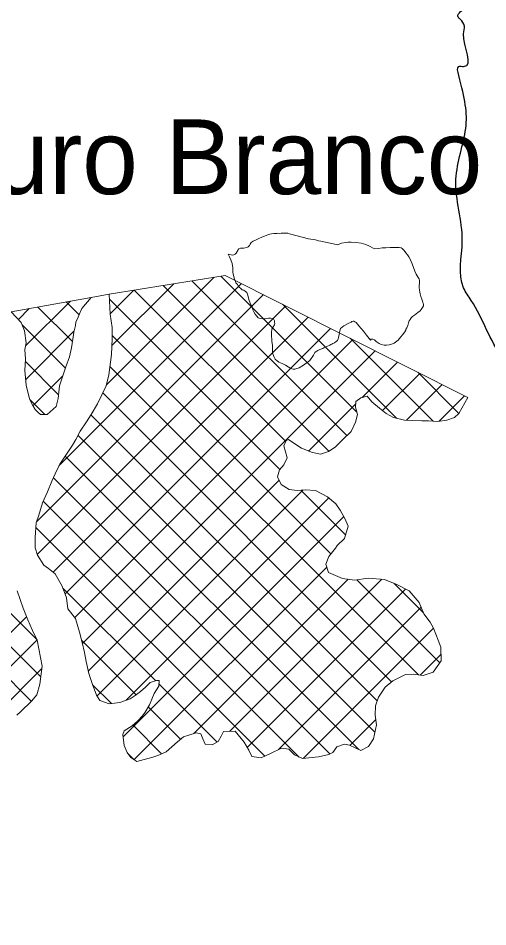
# Model space of a CAD drawing. Extents: x -1643653 to 4543381, y 1624270 to 13878484.
# Drawn here: x 681161 to 684302, y 8982407 to 8988487 of the extents above; entities that cross this region are included whole.
import ezdxf

# ---------------------------------------------------------------- set-up
doc = ezdxf.new("R2010")
doc.units = 0
doc.header["$LTSCALE"] = 200
doc.linetypes.add('LONG_DASH_SHORT_DASH', pattern=[9.9, 6, -1.2, 1.5, -1.2])
for name, color, linetype, lineweight in [('1', 7, 'Continuous', 13), ('24', 7, 'Continuous', 25), ('29', 7, 'Continuous', 13), ('7', 7, 'LONG_DASH_SHORT_DASH', 60)]:
    doc.layers.add(name, color=color, linetype=linetype, lineweight=lineweight)
doc.layers.add('41', color=7, linetype='Continuous')

msp = doc.modelspace()

# ---------------------------------------------------------------- linework, layer by layer
at = {"layer": '1', "lineweight": 25}
msp.add_spline([(814781, 9009175.5), (814787.2, 9009173.4), (814796.9, 9009173.4), (814799.4, 9009172.4), (814805.1, 9009174.5), (814805.6, 9009176.5), (814811.7, 9009179.5), (814811.7, 9009179.5), (814801.5, 9009181), (814790.7, 9009181.5), (814784.1, 9009183.1), (814777.4, 9009185.1), (814778.4, 9009175.5)], degree=3, dxfattribs=at)
at = {"layer": '24'}
msp.add_spline([(687252.8, 8980199.7), (687166.4, 8980215.3), (687101.2, 8980261.9), (687040.7, 8980308.5), (686970.8, 8980317.8), (686901, 8980317.8), (686742.7, 8980252.6), (686575, 8980285.2), (686332.9, 8980415.6), (686239.8, 8980462.2), (686267.7, 8980560.1), (686249.1, 8980648.6), (686319, 8980867.6), (686603, 8981398.7), (686663.5, 8981524.5), (686724, 8981794.7), (686910.3, 8982102.2), (686952.2, 8982386.4), (686942.9, 8982470.3), (686854.4, 8982554.2), (686873, 8982684.6), (686868.4, 8982926.9), (686789.2, 8983094.6), (686770.6, 8983220.4), (686770.6, 8983276.3), (686649.6, 8983392.8), (686528.5, 8983527.9), (686481.9, 8983644.4), (686337.6, 8983709.6), (686104.8, 8983905.3), (686007, 8984026.5), (685834.7, 8984133.6), (685350.5, 8984748.6), (685266.7, 8984851.1), (685215.5, 8985102.7), (685103.7, 8985419.5), (684959.4, 8985615.2), (684717.3, 8985927.4), (684400.6, 8986216.2), (684191.1, 8986598.3), (684139.9, 8986682.2), (684130.6, 8986994.3), (684088.7, 8987409), (684153.8, 8987749.1), (684107.3, 8988103.2), (684107.3, 8988163.8), (684139.9, 8988163.8), (684139.9, 8988382.8), (684144.5, 8988434), (684116.6, 8988480.6), (684102.6, 8988494.6), (684144.5, 8988555.1), (684177.1, 8988713.5), (684186.5, 8988820.7), (684158.5, 8988895.2), (684144.5, 8989067.6), (684116.6, 8989361.2), (684093.3, 8989528.9), (684051.4, 8989761.8), (683823.3, 8990125.3), (683259.9, 8990786.8)], degree=3, dxfattribs=at)
at = {"layer": '29'}
for p, q in [((681750.7, 8986034.3), (682470.4, 8986753.9)), ((683359.4, 8985693.5), (682323, 8986729.9)), ((683425.7, 8985851.7), (682516, 8986761.4)), ((681433.5, 8985492.5), (682653.2, 8986712.2)), ((681776.6, 8986509.1), (681933.8, 8986666.4)), ((681787.9, 8986296), (682202.1, 8986710.2)), ((682949.9, 8985654), (681936.9, 8986666.9)), ((683238.7, 8985589.7), (682130, 8986698.4)), ((681114.6, 8986521.2), (681648.6, 8986618.9)), ((681285.4, 8985120), (682802.4, 8986637)), ((681648.6, 8986618.9), (681770.2, 8986639.7)), ((682911.4, 8985468), (681771.8, 8986607.6)), ((681162.5, 8986470.6), (681235.2, 8986543.3)), ((681210.4, 8986294), (681510, 8986593.6)), ((681288.3, 8984898.3), (682951.7, 8986561.8)), ((681523.7, 8986323.1), (681292.9, 8986553.9)), ((681568.2, 8986503.1), (681482.7, 8986588.6)), ((683691, 8985810.9), (682928.3, 8986573.6)), ((681394, 8984779.5), (683101, 8986486.5)), ((681476.7, 8986145.5), (681187.9, 8986434.4)), ((681211, 8986070.1), (681535.2, 8986394.2)), ((681474.3, 8984635.3), (683250.3, 8986411.3)), ((683252.7, 8984902.1), (681790, 8986364.8)), ((681540, 8984476.6), (683399.6, 8986336.1)), ((683935.1, 8985791.3), (683380.9, 8986345.5)), ((681590.8, 8984302.8), (683548.9, 8986260.9)), ((681431.2, 8985966.6), (681209, 8986188.8)), ((683462.1, 8985949.6), (683698.1, 8986185.7)), ((681288.1, 8984326.3), (679472.1, 8986142.3)), ((683838.2, 8984092.2), (681774.1, 8986156.2)), ((684108, 8985842.9), (683833.4, 8986117.5)), ((681248.5, 8983916.9), (679106.7, 8986058.7)), ((681311.3, 8984078.6), (679289.4, 8986100.5)), ((681258.7, 8985893.2), (681459, 8986093.6)), ((683597.9, 8985860.9), (683847.4, 8986110.4)), ((683758.4, 8985796.9), (683996.7, 8986035.2)), ((683658.5, 8984047.3), (681726.5, 8985979.4)), ((683975.9, 8985789.9), (684146, 8985960)), ((681338.9, 8985834.4), (681240.2, 8985933.1)), ((683103, 8985590.5), (683418.3, 8985905.9)), ((683561.7, 8983919.6), (681647.6, 8985833.7)), ((683546.6, 8983710.2), (681560.8, 8985696.1)), ((683438.7, 8983593.6), (681475, 8985557.3)), ((683244.3, 8983563.5), (681396.4, 8985411.4)), ((681629.8, 8984117.4), (682907.2, 8985394.7)), ((681687.6, 8983950.6), (683067.1, 8985330.1)), ((683350.1, 8985029.3), (683050.6, 8985328.8)), ((681884, 8983922.6), (683237.9, 8985276.4)), ((683040.3, 8983543), (681328.1, 8985255.2)), ((681863.8, 8983677.8), (683337.8, 8985151.8)), ((682810.5, 8983548.3), (681279.5, 8985079.3)), ((681936, 8983525.5), (683225, 8984814.5)), ((682333.5, 8983698.5), (683367.7, 8984732.7)), ((682574.3, 8983714.8), (683592.8, 8984733.3)), ((683981.3, 8984173.5), (683426, 8984728.9)), ((682081.2, 8984053.1), (681460.2, 8984674.1)), ((682691.4, 8983607.4), (683751.4, 8984667.4)), ((683870.5, 8984508.8), (683673.9, 8984705.4)), ((682901.2, 8983592.7), (683854.8, 8984546.3)), ((680031.5, 8983296.4), (681216.7, 8984481.5)), ((683066.5, 8983533.4), (683938, 8984405)), ((679529.2, 8982569.5), (681287.4, 8984327.7)), ((681950.3, 8983959.5), (681584.9, 8984324.9)), ((683848.3, 8984090.8), (683989.5, 8984231.9)), ((679696.7, 8982512.5), (681318.9, 8984134.7)), ((681784, 8983901.2), (681658.7, 8984026.5)), ((682490.9, 8983643.3), (682101.9, 8984032.4)), ((682247.4, 8983662.4), (682030.7, 8983879.1)), ((682120.2, 8983565.1), (681929.2, 8983756.1)), ((683378.2, 8983620.7), (683552.2, 8983794.7)), ((681933.7, 8983527.1), (681897.8, 8983563))]:
    msp.add_line(p, q, dxfattribs=at)
for points in [[(683843.7, 8986667.2), (683842.1, 8986684.8), (683842.9, 8986697.4), (683844.8, 8986713), (683844, 8986730.6), (683841.5, 8986743), (683836.8, 8986752.8), (683823.4, 8986775.1), (683813.5, 8986793.2), (683804.4, 8986817.8), (683795.7, 8986843.6), (683789.3, 8986858.7), (683783.3, 8986874.7), (683774, 8986891.1), (683764.9, 8986903.5), (683753.1, 8986916.6), (683741.6, 8986932.4), (683728.4, 8986946.4), (683721.8, 8986949.4), (683708.9, 8986952.4), (683684.5, 8986953.2), (683648.5, 8986951.6), (683620, 8986950.8), (683596.1, 8986949.7), (683570, 8986946.9), (683545.8, 8986943.9), (683534.9, 8986948.9), (683510.5, 8986962.1), (683485.7, 8986973.6), (683454.2, 8986982.4), (683421.8, 8986985.9), (683387.2, 8986988.7), (683367.7, 8986987.6), (683352, 8986986.5), (683322.6, 8986980.7), (683307.8, 8986975.8), (683298.9, 8986969.8), (683185.2, 8986995.8), (683169.5, 8986997.2), (683149.8, 8987003.9), (683102.3, 8987010.8), (682976, 8987043.3), (682963.8, 8987048.2), (682952.2, 8987049.6), (682937.6, 8987049.2), (682919.1, 8987048.7), (682910.8, 8987047.2), (682896.8, 8987048.7), (682889.5, 8987045.8), (682881.2, 8987046.2), (682871, 8987045.8), (682854, 8987043.8), (682842.8, 8987041.4), (682829.3, 8987038.1), (682808.1, 8987028.1), (682790.1, 8987022), (682771.2, 8987013.6), (682747.1, 8987002.7), (682732.7, 8986995.7), (682719.5, 8986985.6), (682712.9, 8986974.2), (682707.2, 8986965.9), (682698.9, 8986957.1), (682689.7, 8986951.8), (682670.8, 8986948.8), (682659.8, 8986947.5), (682647.6, 8986947.5), (682637.5, 8986943.5), (682630.9, 8986938.2), (682628.7, 8986933.4), (682618.6, 8986915.4), (682612.9, 8986907.6), (682603.7, 8986902.7), (682594, 8986901.8), (682584.8, 8986903.6), (682576.5, 8986905.8), (682564.5, 8986908.9), (682565.6, 8986907.1), (682574.8, 8986891), (682583.6, 8986869.7), (682591.4, 8986844.9), (682596.2, 8986816.3), (682596.7, 8986788.6), (682600.1, 8986764.8), (682606.6, 8986741.1), (682613.9, 8986725.1), (682617.3, 8986716.3), (682626.5, 8986704.7), (682632.4, 8986695), (682638.7, 8986687.7), (682650.3, 8986678.5), (682659.6, 8986670.2), (682668.8, 8986666.3), (682681, 8986658.1), (682690.2, 8986650.8), (682695, 8986640.6), (682698, 8986624.1), (682703.3, 8986604.7), (682713, 8986580.4), (682716.9, 8986569.2), (682725.2, 8986554.7)], [(681770.2, 8986639.7), (682545.9, 8986766.3), (684168.8, 8985948.5)], [(683767.4, 8986430.1), (683772.2, 8986447.6), (683775.1, 8986462.1), (683781.9, 8986470.9), (683789.2, 8986482), (683797.5, 8986491.3), (683810.1, 8986499.5), (683833.9, 8986517.5), (683849.5, 8986527.7), (683855.3, 8986536.9), (683865, 8986551.5), (683871.8, 8986562.2), (683871.2, 8986572.3), (683870.1, 8986578.3), (683867.3, 8986586.3), (683860.5, 8986606.8), (683853.6, 8986624.7), (683848.7, 8986643.6), (683843.7, 8986667.2)], [(681114.6, 8986521.2), (681181, 8986451.1), (681204.2, 8986394.6), (681214.3, 8986315.3), (681205.8, 8986269.5), (681209.8, 8986204.3), (681205.9, 8986129.1), (681214.4, 8986031.9), (681234.6, 8985949.9), (681241.9, 8985928), (681257.8, 8985894.6), (681274, 8985868.7), (681292.8, 8985851.8), (681310.4, 8985834.9), (681353.8, 8985834.1), (681414.7, 8985889.2), (681428.4, 8985941.3), (681437.6, 8986026.6), (681456.6, 8986086.3), (681479.4, 8986153.5), (681503.6, 8986222), (681517.5, 8986280.5), (681526.2, 8986340.3), (681533.4, 8986386.1), (681543.1, 8986430.6), (681547.4, 8986456.1), (681558, 8986476.3), (681570, 8986508), (681587.3, 8986544.7), (681648.6, 8986618.9)], [(681770.2, 8986639.7), (681776.7, 8986505.6), (681789.2, 8986417.3), (681790.4, 8986340.7), (681784.7, 8986237.4), (681767, 8986101.2), (681749.1, 8986027.5), (681692, 8985905.9), (681648.6, 8985835.3), (681617.1, 8985786), (681575.1, 8985723), (681546.1, 8985668.6), (681523.7, 8985629.4), (681438.5, 8985503.3), (681407.9, 8985437.5), (681386.7, 8985389.4), (681357.3, 8985318.4), (681322.8, 8985243.7), (681299.6, 8985161.2), (681282.1, 8985110.5), (681274, 8985012.3), (681275.3, 8984943.4), (681289.7, 8984893.4), (681331.9, 8984827.5), (681363.4, 8984804), (681407.5, 8984768.7), (681455.8, 8984686.2), (681483.8, 8984609.1), (681493.9, 8984534.9), (681545.1, 8984470.2), (681570.3, 8984377.8), (681589.4, 8984308.5), (681604.8, 8984241.9), (681616.5, 8984181.7), (681633, 8984102.3), (681656, 8984034.2), (681684, 8983955.9), (681707.6, 8983921), (681769.7, 8983899.5), (681841.4, 8983908.4), (681910.7, 8983931.4), (681943, 8983953.8), (681978, 8983981.3), (682011.7, 8984010), (682044.2, 8984042.6), (682086.5, 8984054.6), (682103.1, 8984054.3), (682101.1, 8984017.3), (682070.9, 8983968.1), (682038.9, 8983893.4), (682009.9, 8983842.8), (681992.9, 8983817.6), (681957.9, 8983783.8), (681924.1, 8983751.2), (681869.9, 8983717.7), (681861.8, 8983694.9), (681870.7, 8983619.4), (681890.3, 8983573.1), (681915.2, 8983539.5), (681954.3, 8983513.3), (682062, 8983542), (682094.1, 8983552.9), (682149.5, 8983578.7), (682227.2, 8983644.9), (682266.1, 8983678.7), (682352.1, 8983704), (682381.3, 8983698.4), (682394.8, 8983663.7), (682410.7, 8983628.9), (682457.9, 8983625.5), (682499.1, 8983647.7), (682517.6, 8983683.2), (682533.5, 8983713.5), (682611.4, 8983715.9), (682671.4, 8983643.4), (682702.3, 8983588), (682724.5, 8983546.7), (682785.6, 8983536.7), (682848.7, 8983566.2), (682922.1, 8983603.2), (682970.4, 8983594.7), (683009.3, 8983556.9), (683062.5, 8983533), (683169.9, 8983543.9), (683237.8, 8983560.5), (683264.9, 8983572.8), (683291.1, 8983611.9), (683343.7, 8983630.1), (683375.5, 8983621.9), (683452.7, 8983587.3), (683504.3, 8983613.2), (683537.1, 8983664.9), (683556.6, 8983757.8), (683548.9, 8983823), (683550, 8983885.5), (683570.1, 8983943.9), (683616, 8984010.7), (683665.3, 8984053.2), (683751.5, 8984095.1), (683805.2, 8984096.7), (683870.1, 8984087.8)], [(682725.2, 8986554.7), (682730, 8986535.7), (682737.8, 8986523.1), (682746.1, 8986506.6), (682756.3, 8986493), (682765.5, 8986482.8), (682780.1, 8986477.9), (682797.1, 8986474.5), (682813.6, 8986475), (682835.5, 8986479.4), (682849.1, 8986480.4), (682858.8, 8986478.4), (682867.2, 8986476), (682871.1, 8986469.7), (682874, 8986462.4), (682875.9, 8986453.2), (682876.4, 8986444.5), (682874.5, 8986435.7), (682863.8, 8986418.2), (682857.9, 8986407.1), (682855.5, 8986383.8), (682854.5, 8986361.9), (682856.5, 8986335.7), (682857, 8986324.1), (682859.4, 8986311.4), (682860.9, 8986297.8), (682861.5, 8986277.7), (682862.5, 8986248.3), (682870, 8986223.9), (682874.4, 8986213.4), (682878.8, 8986206.3), (682883.2, 8986201.2), (682889.6, 8986195.5), (682903.5, 8986185.6), (682927, 8986177.1), (682948.5, 8986165.7), (682983.5, 8986144), (682992, 8986141), (682999.4, 8986137.9), (683010.3, 8986137.9), (683017.4, 8986140.3), (683039.5, 8986148.1), (683068.3, 8986165), (683110.4, 8986196.2), (683135.8, 8986232.8), (683145.4, 8986249), (683153.5, 8986256.8), (683158.4, 8986259.8), (683165.1, 8986263.9), (683178.3, 8986270), (683197.4, 8986277.7), (683204.4, 8986280.6), (683244.4, 8986299.9), (683251, 8986302.7), (683257.3, 8986305.7), (683266.1, 8986310), (683276.3, 8986315.4), (683287.9, 8986322.7), (683295.2, 8986330.9), (683301.6, 8986341.6), (683304, 8986351.3), (683308.3, 8986370.7), (683308.8, 8986384.8), (683310.8, 8986394.5), (683317.1, 8986410.1), (683339, 8986428.5), (683366.7, 8986444), (683387.6, 8986452.8), (683392.9, 8986457.6), (683400.2, 8986460.1), (683405.5, 8986459.6), (683412.8, 8986456.2), (683422, 8986450.8), (683439.5, 8986429), (683455.1, 8986410.5), (683469.7, 8986392.1), (683490.1, 8986365.4), (683507.6, 8986344), (683517.8, 8986333.6), (683521.4, 8986338.2), (683528.2, 8986340.1), (683533, 8986339.2), (683544.2, 8986334.3), (683555.9, 8986323.1), (683575.8, 8986309.1), (683587.9, 8986303.7), (683607.9, 8986298.9), (683623.9, 8986298.4), (683641.9, 8986301.8), (683651.6, 8986304.3), (683656.5, 8986305.7), (683674.9, 8986312.9), (683702.6, 8986332.4), (683720.1, 8986354.2), (683731.8, 8986368.8), (683746.3, 8986389.2), (683752.7, 8986398.4), (683753.3, 8986402.3), (683753.8, 8986405.7), (683760.6, 8986414.6), (683767.4, 8986430.1)], [(683870.1, 8984087.8), (683936.9, 8984110.9), (683990.6, 8984186.5), (683988.4, 8984278.4), (683970.1, 8984324.7), (683938.3, 8984404.4), (683916, 8984444.4), (683873.7, 8984501.3), (683841.8, 8984577.2), (683775.6, 8984654.9), (683693.4, 8984697.2), (683611, 8984731.9), (683501.4, 8984740.2), (683410.6, 8984726.6), (683329.1, 8984738.2), (683236.6, 8984778.2), (683218.5, 8984834.6), (683238.5, 8984884.1), (683282.9, 8984940.7), (683294.7, 8984958.4), (683342.8, 8985004.7), (683367.2, 8985087.2), (683345.2, 8985138.7), (683314.3, 8985194.1), (683285.7, 8985236.8), (683229.1, 8985283.7), (683149.4, 8985326), (683079.3, 8985331.1), (683026.9, 8985326.9), (682972.1, 8985333), (682920.4, 8985367.1), (682895.8, 8985418.6), (682909.4, 8985465.6), (682936.8, 8985498.3), (682959.3, 8985545.1), (682937.8, 8985625.9), (682952.4, 8985660.1), (682967.9, 8985668.7), (683017.1, 8985634.7), (683054.9, 8985609.7), (683128.4, 8985580.3), (683183.1, 8985570.4), (683237.1, 8985588.6), (683281, 8985617.2), (683327.7, 8985662.3), (683387.5, 8985721.2), (683416.7, 8985784.5), (683430.3, 8985834), (683417.2, 8985884.1), (683419.1, 8985921), (683452.8, 8985947.2), (683495.1, 8985958), (683526.3, 8985919.1), (683577.9, 8985877.4), (683620.7, 8985842.1), (683671.2, 8985815.7), (683745, 8985797.8), (683794.7, 8985794.4), (683861, 8985793.2), (683905.7, 8985793.6), (683968.1, 8985788.7), (684028.3, 8985797.8), (684078.4, 8985814.8), (684106.9, 8985841.1), (684168.8, 8985948.5)], [(681154, 8984654.6), (681195.3, 8984538.9), (681224.6, 8984460.6), (681256.5, 8984389.8), (681288.5, 8984325.4), (681310.7, 8984210.1), (681321.1, 8984151.3), (681305, 8984031.6), (681285.8, 8983959.2), (681249.3, 8983917.7), (681179.1, 8983847.5), (681151.9, 8983822.4)]]:
    msp.add_lwpolyline(points, dxfattribs=at)
at = {"layer": '7'}
msp.add_spline([(683598.6, 8994777.1), (684397.7, 8994464.4), (685057.9, 8994117), (685335.8, 8993804.3), (685509.6, 8993491.6), (685648.5, 8993005.2), (685787.5, 8992692.5), (686065.5, 8992275.5), (686343.4, 8991858.6), (686725.6, 8991615.4), (687073, 8991302.7), (687420.5, 8990920.5), (687906.9, 8989912.9), (688323.8, 8989079.1), (688636.5, 8988384.2), (688984, 8987863), (689435.6, 8987654.6), (689817.8, 8987515.6), (690269.5, 8987168.1), (690582.2, 8986959.7), (690825.4, 8986994.4), (691033.9, 8986716.5), (691311.8, 8986369), (691902.5, 8985500.4), (692354.1, 8985153), (692666.8, 8984701.3), (692875.3, 8984214.9), (693158.7, 8983934.4), (693502.3, 8983815), (693545.2, 8983676.6), (693602.5, 8983504.7), (693621.6, 8983017.8), (693570.2, 8982929.4), (693397.3, 8982487.9), (693500.7, 8982373.5), (693769.5, 8982043.9), (693907.8, 8981934.1), (694056.6, 8981574.3), (694126.1, 8980775.2), (694195.6, 8980288.8), (694332.5, 8979985.6), (694542.5, 8979770.8), (694432.7, 8979351), (694365.9, 8979193.5), (694122.6, 8978945.4), (693898.3, 8978539.8), (694012.8, 8978253.5), (694475.7, 8978549.3), (695243.9, 8979169.6), (695396.6, 8979322.3), (696002.5, 8979718.4), (696732.6, 8980376.8), (697123.8, 8980615.4), (697739.5, 8980636.2), (698156.4, 8980636.2)], degree=3, dxfattribs=at)

# ---------------------------------------------------------------- texts
at = {"layer": '41'}
msp.add_text('Ouro Branco', height=500, dxfattribs=at).set_placement((680474.5, 8987309.9))

doc.saveas('drawing.dxf')
